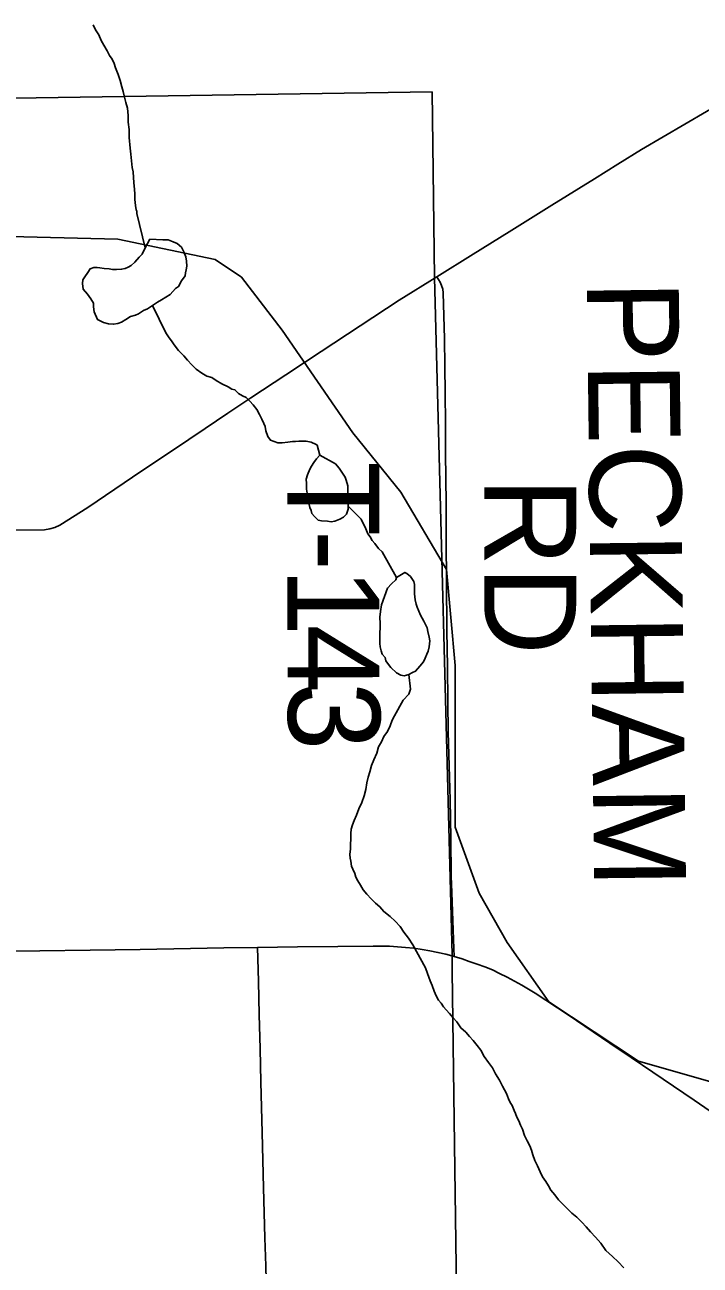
# Model space of a CAD drawing. Extents: x 103424 to 290657, y 38711 to 110967.
# Drawn here: x 214251.9506 to 214252.1593, y 40210.2955 to 40210.6789 of the extents above; entities that cross this region are included whole.
import ezdxf

# ---------------------------------------------------------------- set-up
doc = ezdxf.new("R2010")
doc.units = 0
for name, color, linetype in [('GM_X_City_Street', 7, 'Continuous'), ('GM_X_Corporation', 7, 'Continuous'), ('GM_X_County_Road', 7, 'Continuous'), ('GM_X_Minor_Lake', 7, 'Continuous'), ('GM_X_Minor_River', 7, 'Continuous'), ('GM_X_Rail_Line', 7, 'Continuous'), ('GM_X_State_Route', 7, 'Continuous'), ('GM_X_Township_Road', 7, 'Continuous'), ('GM_X_Township_Road_Text', 7, 'Continuous')]:
    doc.layers.add(name, color=color, linetype=linetype)

msp = doc.modelspace()

# ---------------------------------------------------------------- linework, layer by layer
at = {"layer": 'GM_X_City_Street'}
for points in [[(214251.94758, 40210.52269), (214251.95664, 40210.52279), (214251.95835, 40210.52308), (214251.95986, 40210.52352), (214251.96137, 40210.52425), (214251.97001, 40210.52971), (214251.97835, 40210.53539), (214251.98669, 40210.54106), (214251.9962, 40210.54736), (214252.00629, 40210.55415), (214252.01336, 40210.55887), (214252.02042, 40210.5636), (214252.0313, 40210.57073), (214252.04218, 40210.57787), (214252.05424, 40210.58581), (214252.0663, 40210.59374), (214252.07793, 40210.60102)], [(214252.02582, 40210.27106), (214252.02531, 40210.28659), (214252.02502, 40210.29527), (214252.02473, 40210.30394), (214252.02435, 40210.31947), (214252.02414, 40210.32799), (214252.02393, 40210.3365), (214252.02355, 40210.35203), (214252.0233, 40210.36247), (214252.02304, 40210.37291), (214252.02276, 40210.38332), (214252.02246, 40210.39373)]]:
    msp.add_lwpolyline(points, dxfattribs=at)
at = {"layer": 'GM_X_Corporation'}
msp.add_lwpolyline([(214251.59722, 40210.64943), (214251.63746, 40210.65015), (214251.64217, 40210.65024), (214251.69582, 40210.6512), (214251.81095, 40210.65397), (214251.81316, 40210.65402), (214251.83206, 40210.6545), (214251.83841, 40210.65459), (214252.07647, 40210.65812), (214252.07722, 40210.60078), (214252.08265, 40210.39142), (214252.08269, 40210.38648), (214252.08354, 40210.32519), (214252.08475, 40210.23546)], dxfattribs=at)
at = {"layer": 'GM_X_County_Road'}
msp.add_lwpolyline([(214252.07793, 40210.60102), (214252.08911, 40210.60795), (214252.10028, 40210.61488), (214252.11347, 40210.62309), (214252.12667, 40210.63128), (214252.13392, 40210.63579), (214252.14116, 40210.6403), (214252.15456, 40210.64816), (214252.16795, 40210.65603)], dxfattribs=at)
at = {"layer": 'GM_X_Minor_Lake'}
for points in [[(214251.98921, 40210.61263), (214251.98775, 40210.60994), (214251.98683, 40210.60802), (214251.9859, 40210.60705), (214251.98461, 40210.6055), (214251.98349, 40210.60453), (214251.98255, 40210.60394), (214251.9816, 40210.60354), (214251.98047, 40210.60332), (214251.97895, 40210.60329), (214251.97762, 40210.60326), (214251.97666, 40210.60343), (214251.97514, 40210.60359), (214251.9738, 40210.60375), (214251.97285, 40210.60392), (214251.9719, 40210.6039), (214251.97076, 40210.60349), (214251.97003, 40210.60234), (214251.9691, 40210.60099), (214251.96855, 40210.60002), (214251.96839, 40210.59888), (214251.96862, 40210.59717), (214251.96998, 40210.59568), (214251.97096, 40210.59419), (214251.97175, 40210.59287), (214251.97178, 40210.59173), (214251.972, 40210.59022), (214251.973, 40210.58777), (214251.97492, 40210.58686), (214251.97645, 40210.58651), (214251.97798, 40210.58636), (214251.9793, 40210.58658), (214251.98044, 40210.58698), (214251.98175, 40210.58777), (214251.98325, 40210.58875), (214251.98476, 40210.58916), (214251.98571, 40210.58957), (214251.98721, 40210.59055), (214251.98853, 40210.59115), (214251.99003, 40210.59213), (214251.99153, 40210.59311), (214251.99284, 40210.5939), (214251.99416, 40210.59469), (214251.99547, 40210.59548), (214251.99714, 40210.59741), (214251.99808, 40210.598), (214251.99899, 40210.59973), (214252.0001, 40210.60128), (214252.00027, 40210.60223), (214252.00044, 40210.60319), (214252.00061, 40210.60433), (214252.00058, 40210.60585), (214252.00036, 40210.60717), (214251.99976, 40210.60868), (214251.99896, 40210.61018), (214251.99761, 40210.6113), (214251.99645, 40210.61184), (214251.99492, 40210.61238), (214251.99325, 40210.61245)], [(214251.99325, 40210.61245), (214251.98921, 40210.61263)], [(214252.04176, 40210.5459), (214252.04068, 40210.54477), (214252.03994, 40210.54362), (214252.03921, 40210.54246), (214252.03866, 40210.5415), (214252.03793, 40210.53977), (214252.03758, 40210.53843), (214252.03761, 40210.5371), (214252.03765, 40210.5354), (214252.0383, 40210.53161), (214252.03851, 40210.53066), (214252.03872, 40210.52972), (214252.03912, 40210.52878), (214252.03933, 40210.52783), (214252.04011, 40210.5269), (214252.04127, 40210.52578), (214252.04223, 40210.52561), (214252.04413, 40210.52547), (214252.04528, 40210.5253)], [(214252.04176, 40210.5459), (214252.04068, 40210.54477), (214252.03994, 40210.54362), (214252.03921, 40210.54246), (214252.03866, 40210.5415), (214252.03793, 40210.53977), (214252.03758, 40210.53843), (214252.03761, 40210.5371), (214252.03765, 40210.5354), (214252.0383, 40210.53161), (214252.03851, 40210.53066), (214252.03872, 40210.52972), (214252.03912, 40210.52878), (214252.03933, 40210.52783), (214252.04011, 40210.5269), (214252.04127, 40210.52578), (214252.04223, 40210.52561), (214252.04413, 40210.52547), (214252.04528, 40210.5253), (214252.04642, 40210.52551), (214252.04792, 40210.52612), (214252.04905, 40210.52671), (214252.04998, 40210.52768), (214252.05052, 40210.52921), (214252.0505, 40210.53016), (214252.05047, 40210.53149), (214252.05045, 40210.53263), (214252.05042, 40210.53396), (214252.05039, 40210.53529), (214252.05037, 40210.53643), (214252.04995, 40210.53813), (214252.04955, 40210.53907), (214252.04896, 40210.54001), (214252.04837, 40210.54095), (214252.04778, 40210.54189), (214252.04661, 40210.54319), (214252.04176, 40210.5459)], [(214252.04528, 40210.5253), (214252.04642, 40210.52551), (214252.04792, 40210.52612), (214252.04905, 40210.52671), (214252.04998, 40210.52768), (214252.05052, 40210.52921), (214252.0505, 40210.53016), (214252.05047, 40210.53149), (214252.05045, 40210.53263), (214252.05042, 40210.53396), (214252.05039, 40210.53529), (214252.05037, 40210.53643), (214252.04995, 40210.53813), (214252.04955, 40210.53907), (214252.04896, 40210.54001), (214252.04837, 40210.54095), (214252.04778, 40210.54189), (214252.04661, 40210.54319), (214252.04176, 40210.5459)], [(214252.06543, 40210.50807), (214252.06525, 40210.5073), (214252.06395, 40210.50613), (214252.06264, 40210.50478), (214252.06085, 40210.4996), (214252.06051, 40210.49751), (214252.06036, 40210.49579), (214252.0604, 40210.49389), (214252.06043, 40210.49238), (214252.06027, 40210.49104), (214252.06029, 40210.49009), (214252.06033, 40210.48857), (214252.06035, 40210.48762), (214252.06037, 40210.48667), (214252.06077, 40210.48535), (214252.06098, 40210.48441), (214252.06196, 40210.48329), (214252.06217, 40210.48234), (214252.06295, 40210.48122), (214252.06373, 40210.48029), (214252.06548, 40210.47861), (214252.06683, 40210.47788), (214252.06778, 40210.47771), (214252.0693, 40210.47813), (214252.07043, 40210.47872), (214252.07137, 40210.47912), (214252.07267, 40210.48067), (214252.07378, 40210.48202), (214252.07433, 40210.48318), (214252.07487, 40210.48433), (214252.07523, 40210.48529), (214252.07558, 40210.48662), (214252.07573, 40210.48853), (214252.07552, 40210.48966), (214252.0751, 40210.49136), (214252.07489, 40210.4925), (214252.07389, 40210.49457), (214252.0729, 40210.49645), (214252.0719, 40210.49889), (214252.0715, 40210.49984), (214252.07128, 40210.50116), (214252.07105, 40210.50306), (214252.07099, 40210.50591), (214252.07078, 40210.50685), (214252.06979, 40210.50835), (214252.06863, 40210.50927), (214252.06806, 40210.50964), (214252.06543, 40210.50807)], [(214252.06543, 40210.50807), (214252.06525, 40210.5073), (214252.06395, 40210.50613), (214252.06264, 40210.50478), (214252.06085, 40210.4996), (214252.06051, 40210.49751), (214252.06036, 40210.49579), (214252.0604, 40210.49389), (214252.06043, 40210.49238), (214252.06027, 40210.49104), (214252.06029, 40210.49009), (214252.06033, 40210.48857), (214252.06035, 40210.48762), (214252.06037, 40210.48667), (214252.06077, 40210.48535), (214252.06098, 40210.48441), (214252.06196, 40210.48329), (214252.06217, 40210.48234), (214252.06295, 40210.48122), (214252.06373, 40210.48029), (214252.06548, 40210.47861), (214252.06683, 40210.47788), (214252.06778, 40210.47771), (214252.0693, 40210.47813)], [(214252.0693, 40210.47813), (214252.07043, 40210.47872), (214252.07137, 40210.47912), (214252.07267, 40210.48067), (214252.07378, 40210.48202), (214252.07433, 40210.48318), (214252.07487, 40210.48433), (214252.07523, 40210.48529), (214252.07558, 40210.48662), (214252.07573, 40210.48853), (214252.07552, 40210.48966), (214252.0751, 40210.49136), (214252.07489, 40210.4925), (214252.07389, 40210.49457), (214252.0729, 40210.49645), (214252.0719, 40210.49889), (214252.0715, 40210.49984), (214252.07128, 40210.50116), (214252.07105, 40210.50306), (214252.07099, 40210.50591), (214252.07078, 40210.50685), (214252.06979, 40210.50835), (214252.06863, 40210.50927), (214252.06806, 40210.50964), (214252.06543, 40210.50807)]]:
    msp.add_lwpolyline(points, dxfattribs=at)
at = {"layer": 'GM_X_Minor_River'}
for points in [[(214251.9717, 40210.67889), (214251.97203, 40210.6782), (214251.97262, 40210.67707), (214251.97341, 40210.67576), (214251.97421, 40210.67406), (214251.975, 40210.67256), (214251.97599, 40210.67087), (214251.97678, 40210.66937), (214251.97756, 40210.66825), (214251.97816, 40210.66693), (214251.97857, 40210.66561), (214251.97938, 40210.66354), (214251.97999, 40210.66165), (214251.9806, 40210.65976), (214251.98101, 40210.65825), (214251.98143, 40210.65655), (214251.98184, 40210.65485), (214251.98226, 40210.65315), (214251.9825, 40210.65087), (214251.98254, 40210.64878), (214251.98278, 40210.64651), (214251.98284, 40210.64404), (214251.98309, 40210.64081), (214251.98332, 40210.63892), (214251.98356, 40210.63683), (214251.98379, 40210.63475), (214251.98401, 40210.63342), (214251.98428, 40210.63001), (214251.98451, 40210.62811), (214251.98454, 40210.62659), (214251.98457, 40210.62488), (214251.98481, 40210.62299), (214251.98502, 40210.62166), (214251.98522, 40210.62129), (214251.98523, 40210.6211), (214251.98524, 40210.62053), (214251.98775, 40210.60994)], [(214251.99003, 40210.59213), (214251.9942, 40210.58367), (214251.99518, 40210.58217), (214251.99596, 40210.58124), (214251.99655, 40210.5803), (214251.99734, 40210.57918), (214251.99812, 40210.57824), (214251.99968, 40210.57657), (214252.00085, 40210.57526), (214252.00221, 40210.57377), (214252.00357, 40210.57247), (214252.00531, 40210.57118), (214252.00685, 40210.57026), (214252.00838, 40210.56991), (214252.00973, 40210.56899), (214252.01147, 40210.56789), (214252.01339, 40210.56698), (214252.01454, 40210.56625), (214252.0155, 40210.56608), (214252.01666, 40210.56496), (214252.01782, 40210.56423), (214252.01897, 40210.56368), (214252.02014, 40210.56257), (214252.02111, 40210.56145), (214252.02229, 40210.55996), (214252.02308, 40210.55845), (214252.02387, 40210.55695), (214252.02447, 40210.55563), (214252.02487, 40210.55469), (214252.02509, 40210.55336), (214252.0257, 40210.55167), (214252.02648, 40210.55055), (214252.02878, 40210.54965), (214252.03011, 40210.54967), (214252.03182, 40210.5499), (214252.03334, 40210.55012), (214252.03429, 40210.55014), (214252.03524, 40210.55016), (214252.03657, 40210.55019), (214252.03752, 40210.55021), (214252.03905, 40210.54987), (214252.04059, 40210.54914), (214252.04097, 40210.54896), (214252.04176, 40210.5459)], [(214252.0505, 40210.53016), (214252.05458, 40210.52607), (214252.05518, 40210.52476), (214252.05578, 40210.52363), (214252.05658, 40210.52156), (214252.05736, 40210.52062), (214252.05796, 40210.51949), (214252.05874, 40210.51856), (214252.05991, 40210.51707), (214252.06107, 40210.51595), (214252.06543, 40210.50807), (214252.06107, 40210.51595)], [(214252.0693, 40210.47813), (214252.06977, 40210.47358), (214252.06924, 40210.47204), (214252.06757, 40210.47011), (214252.06481, 40210.4653), (214252.06408, 40210.46395), (214252.06355, 40210.46223), (214252.06263, 40210.4605), (214252.06153, 40210.45896), (214252.0608, 40210.45723), (214252.05988, 40210.45569), (214252.05935, 40210.45378), (214252.05845, 40210.45167), (214252.05772, 40210.44994), (214252.05719, 40210.44803), (214252.05666, 40210.44631), (214252.05631, 40210.44459), (214252.05598, 40210.44249), (214252.05545, 40210.44058), (214252.05473, 40210.43848), (214252.05382, 40210.43656), (214252.0531, 40210.43464), (214252.05238, 40210.43292), (214252.05184, 40210.43157), (214252.05149, 40210.43023), (214252.05132, 40210.4289), (214252.05134, 40210.42795), (214252.05136, 40210.427), (214252.0512, 40210.42586), (214252.05123, 40210.42415), (214252.05108, 40210.42244), (214252.0511, 40210.4213), (214252.05132, 40210.42035), (214252.05154, 40210.41884), (214252.05194, 40210.41789), (214252.05254, 40210.41658), (214252.05294, 40210.41544), (214252.05354, 40210.41432), (214252.05432, 40210.41301), (214252.05512, 40210.4115), (214252.05629, 40210.4102), (214252.05765, 40210.40871), (214252.05901, 40210.40741), (214252.06036, 40210.4063), (214252.06154, 40210.4048), (214252.06347, 40210.40332), (214252.06502, 40210.40184), (214252.06658, 40210.40016), (214252.06776, 40210.39847), (214252.06913, 40210.3966), (214252.07051, 40210.39454), (214252.07169, 40210.39248), (214252.07446, 40210.38741), (214252.07507, 40210.38571), (214252.07588, 40210.38345), (214252.07648, 40210.38194), (214252.07709, 40210.38025), (214252.07769, 40210.37874), (214252.07848, 40210.37742), (214252.07926, 40210.37649), (214252.08004, 40210.37537), (214252.08082, 40210.37444), (214252.0818, 40210.37332), (214252.08297, 40210.37201), (214252.08414, 40210.37071), (214252.08532, 40210.36883), (214252.08687, 40210.36754), (214252.08804, 40210.36623), (214252.0892, 40210.36493), (214252.09038, 40210.36343), (214252.09155, 40210.36194), (214252.09254, 40210.36006), (214252.09391, 40210.35819), (214252.09509, 40210.3565), (214252.09608, 40210.35462), (214252.09726, 40210.35275), (214252.09825, 40210.35087), (214252.09944, 40210.34862), (214252.10005, 40210.34692), (214252.10064, 40210.34579), (214252.10123, 40210.34485), (214252.10184, 40210.34335), (214252.10224, 40210.34241), (214252.10264, 40210.34128), (214252.10324, 40210.34015), (214252.10384, 40210.33883), (214252.10443, 40210.33751), (214252.10504, 40210.33563), (214252.10584, 40210.33393), (214252.10663, 40210.33243), (214252.10723, 40210.33111), (214252.10765, 40210.3296), (214252.10825, 40210.32791), (214252.10905, 40210.32621), (214252.10985, 40210.32433), (214252.11064, 40210.32283), (214252.11163, 40210.32133), (214252.11242, 40210.32001), (214252.1132, 40210.3187), (214252.11438, 40210.31721), (214252.11555, 40210.31571)], [(214252.11555, 40210.31571), (214252.11963, 40210.31162), (214252.12118, 40210.31032), (214252.12273, 40210.30884), (214252.1241, 40210.30735), (214252.12546, 40210.30586), (214252.12702, 40210.30418), (214252.12858, 40210.30231), (214252.13015, 40210.30007), (214252.13228, 40210.29821), (214252.13403, 40210.29654), (214252.13578, 40210.29468)]]:
    msp.add_lwpolyline(points, dxfattribs=at)
at = {"layer": 'GM_X_Rail_Line'}
msp.add_lwpolyline([(214251.59835, 40210.53208), (214251.61827, 40210.56374), (214251.63976, 40210.58797), (214251.66868, 40210.60439), (214251.69135, 40210.60947), (214251.71606, 40210.61221), (214251.83786, 40210.61612), (214251.9793, 40210.6126), (214252.00939, 40210.60634), (214252.01759, 40210.60087), (214252.0301, 40210.58446), (214252.05198, 40210.5528), (214252.06683, 40210.53443), (214252.08089, 40210.51058), (214252.08363, 40210.48088), (214252.08363, 40210.43085), (214252.09105, 40210.41052), (214252.09965, 40210.39528), (214252.11254, 40210.37691), (214252.14028, 40210.35854), (214252.16373, 40210.35189)], dxfattribs=at)
at = {"layer": 'GM_X_State_Route'}
for points in [[(214251.94261, 40210.39253), (214251.94698, 40210.39259), (214251.95523, 40210.39272), (214251.97073, 40210.39284), (214251.98626, 40210.39311), (214252.00179, 40210.39337), (214252.01213, 40210.39355), (214252.02246, 40210.39373), (214252.03488, 40210.39386), (214252.04729, 40210.39398), (214252.05829, 40210.39412), (214252.06328, 40210.39407), (214252.06572, 40210.39395), (214252.0682, 40210.39375), (214252.07082, 40210.39346), (214252.07336, 40210.39309), (214252.07574, 40210.39269), (214252.07827, 40210.39218), (214252.08068, 40210.3916), (214252.08327, 40210.39095)], [(214252.08327, 40210.39095), (214252.08575, 40210.39017), (214252.08795, 40210.38942), (214252.09038, 40210.38859), (214252.09273, 40210.38769), (214252.0951, 40210.38676), (214252.09734, 40210.3857), (214252.09965, 40210.38458), (214252.10424, 40210.38205), (214252.10832, 40210.37964), (214252.11854, 40210.37285), (214252.13141, 40210.36416), (214252.13803, 40210.35969), (214252.14465, 40210.35521), (214252.15749, 40210.34647), (214252.16771, 40210.33952)]]:
    msp.add_lwpolyline(points, dxfattribs=at)
at = {"layer": 'GM_X_Township_Road'}
msp.add_lwpolyline([(214252.08327, 40210.39095), (214252.08321, 40210.3934), (214252.0829, 40210.40208), (214252.08259, 40210.41075), (214252.08241, 40210.41577), (214252.08224, 40210.42757), (214252.08206, 40210.43938), (214252.08176, 40210.44982), (214252.08147, 40210.46026), (214252.08134, 40210.46959), (214252.08118, 40210.4806), (214252.08101, 40210.49161), (214252.08092, 40210.50714), (214252.08086, 40210.51903), (214252.08079, 40210.53092), (214252.08065, 40210.54645), (214252.08056, 40210.55573), (214252.08048, 40210.56501), (214252.08041, 40210.57341), (214252.08033, 40210.58182), (214252.07993, 40210.59604), (214252.07976, 40210.59718), (214252.0794, 40210.59828), (214252.07892, 40210.59934), (214252.07793, 40210.60102)], dxfattribs=at)

# ---------------------------------------------------------------- texts
at = {"layer": 'GM_X_Township_Road_Text'}
for s, height, rotation, p in [('PECKHAM', 0.028409, 270.7005, (214252.12428, 40210.59982)), ('T', 0.02841, 270, (214252.03171, 40210.54403)), ('RD', 0.028409, 270, (214252.09261, 40210.53903)), ('-', 0.02841, 270.0071, (214252.03171, 40210.52278)), ('1', 0.02841, 270.0502, (214252.03172, 40210.51109)), ('4', 0.02841, 270.2169, (214252.03173, 40210.4935)), ('3', 0.02841, 270.9761, (214252.0318, 40210.47559))]:
    msp.add_text(s, height=height, rotation=rotation, dxfattribs=at).set_placement(p)

doc.saveas('drawing.dxf')
